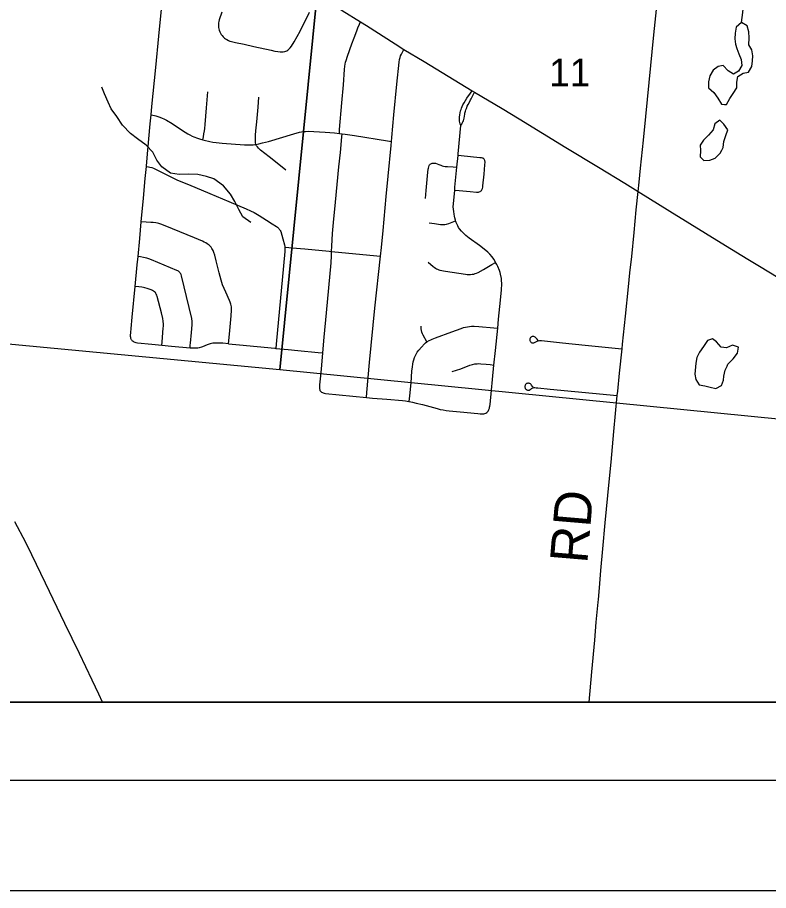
# Model space of a CAD drawing. Extents: x 0 to 1067, y 0 to 440.
# Drawn here: x 440.7 to 508.9, y 0 to 79.3 of the extents above; entities that cross this region are included whole.
import ezdxf

# ---------------------------------------------------------------- set-up
doc = ezdxf.new("R2010")
doc.units = 0
for name, color, linetype in [('GM_X_City_Street', 7, 'Continuous'), ('GM_X_County_Road', 7, 'Continuous'), ('GM_X_Minor_Lake', 7, 'Continuous'), ('GM_X_Minor_River', 7, 'Continuous'), ('GM_X_Section', 7, 'Continuous'), ('GM_X_Section_Text', 7, 'Continuous'), ('GM_X_State_Route', 7, 'Continuous'), ('GM_X_Township_Road', 7, 'Continuous'), ('GM_X_Township_Road_Text', 7, 'Continuous'), ('SH_Border', 7, 'Continuous'), ('SH_Cut_Line', 7, 'Continuous'), ('SH_Text', 7, 'Continuous')]:
    doc.layers.add(name, color=color, linetype=linetype)

msp = doc.modelspace()

# ---------------------------------------------------------------- linework, layer by layer
at = {"layer": 'GM_X_City_Street'}
for points in [[(451.92, 60.727), (452.109, 62.899), (452.279, 64.674), (452.387, 65.762), (452.392, 65.818), (452.525, 67.262), (452.739, 69.634), (452.814, 70.449), (452.884, 71.219), (453.242, 74.771), (453.523, 77.598), (453.802, 80.367)], [(459.252, 79.798), (459.011, 79.093), (458.973, 78.942), (458.944, 78.803), (458.926, 78.648), (458.924, 78.545), (458.934, 78.397), (458.956, 78.265), (458.989, 78.15), (459.049, 78.005), (459.113, 77.873), (459.19, 77.763), (459.275, 77.656), (459.364, 77.558), (459.496, 77.434), (459.581, 77.362), (459.688, 77.29), (459.854, 77.205), (459.977, 77.158), (460.122, 77.111), (460.475, 77.034), (461.267, 76.873), (462.144, 76.672), (463.724, 76.319), (464.051, 76.251), (464.332, 76.213), (464.541, 76.196), (464.681, 76.187), (464.826, 76.191), (464.975, 76.213), (465.06, 76.234), (465.15, 76.277), (465.235, 76.332), (465.337, 76.426), (465.435, 76.545), (465.563, 76.711), (465.814, 77.081), (466.092, 77.569), (466.362, 78.057), (467.214, 79.797)], [(469.92, 68.777), (469.943, 69.131), (470.145, 71.541), (470.283, 73.181), (470.399, 74.576), (470.426, 74.886), (470.446, 75.07), (470.481, 75.25), (470.523, 75.392), (470.65, 75.781), (471.064, 76.899), (471.261, 77.455), (471.5, 78.103), (471.604, 78.365), (471.755, 78.697), (471.845, 78.896)], [(472.376, 44.792), (472.415, 45.226), (472.665, 47.974), (473.129, 52.911), (473.654, 57.625), (473.74, 58.394), (473.893, 59.953), (474.177, 63.034), (474.347, 64.89), (474.611, 67.672), (474.646, 68.051), (474.679, 68.414), (474.868, 70.454), (475.149, 73.235), (475.353, 75.253), (475.389, 75.489), (475.431, 75.673), (475.478, 75.821), (475.549, 75.981), (475.787, 76.408)], [(457.501, 68.197), (457.561, 68.451), (457.616, 68.725), (457.659, 68.998), (457.686, 69.233), (457.723, 69.582), (457.856, 71.105), (457.97, 72.561)], [(480.944, 69.488), (480.898, 69.631), (480.87, 69.752), (480.844, 69.872), (480.828, 69.977), (480.824, 70.085), (480.838, 70.247), (480.863, 70.453), (480.936, 70.815), (480.971, 70.938), (481.019, 71.066), (481.076, 71.211), (481.139, 71.354), (481.244, 71.557), (481.497, 71.983), (481.823, 72.435), (481.979, 72.653)], [(480.944, 69.488), (481.035, 69.615), (481.088, 69.707), (481.149, 69.815), (481.187, 69.904), (481.222, 70.025), (481.247, 70.149), (481.307, 70.529), (481.327, 70.624), (481.365, 70.78), (481.409, 70.916), (481.457, 71.043), (481.536, 71.234), (481.619, 71.411), (481.758, 71.659), (481.841, 71.808), (481.898, 71.916), (482.209, 72.513)], [(462.337, 67.771), (462.303, 67.949), (462.293, 68.108), (462.288, 68.301), (462.308, 68.627), (462.33, 68.993), (462.405, 69.829), (462.529, 71.165), (462.613, 72.055)], [(452.814, 70.449), (453.117, 70.401), (453.248, 70.37), (453.434, 70.314), (453.599, 70.257), (453.815, 70.164), (453.981, 70.086), (454.215, 69.963), (454.728, 69.66), (455.656, 69.034), (456.163, 68.72), (456.317, 68.637), (456.529, 68.536), (456.7, 68.466), (457.016, 68.348), (457.29, 68.259), (457.501, 68.197), (457.622, 68.162), (458.135, 68.033), (458.409, 67.983), (458.718, 67.941), (459.267, 67.892), (461.299, 67.744), (461.696, 67.732), (462.083, 67.746), (462.231, 67.759), (462.337, 67.771), (462.608, 67.822), (462.947, 67.903), (463.484, 68.047), (465.769, 68.735), (466.309, 68.877), (466.485, 68.911), (466.647, 68.939), (466.845, 68.956), (467.093, 68.961), (468.641, 68.888), (469.474, 68.827), (469.92, 68.777), (470.176, 68.743), (470.459, 68.704), (471.278, 68.587), (474.296, 68.1), (474.646, 68.051)], [(483.235, 43.363), (483.312, 43.41), (483.387, 43.478), (483.431, 43.532), (483.47, 43.601), (483.507, 43.685), (483.546, 43.811), (483.568, 43.9), (483.584, 43.997), (483.605, 44.14), (483.961, 47.733), (484.091, 49.039), (484.301, 51.083), (484.384, 51.895), (484.558, 53.639), (484.648, 54.551), (484.663, 54.751), (484.674, 54.931), (484.674, 55.124), (484.657, 55.398), (484.635, 55.608), (484.568, 55.974), (484.522, 56.149), (484.464, 56.332), (484.318, 56.675), (484.228, 56.85), (484.112, 57.059), (484.07, 57.134), (483.951, 57.334), (483.788, 57.562), (483.586, 57.807), (483.407, 57.987), (483.239, 58.133), (482.651, 58.59), (481.709, 59.261), (481.401, 59.504), (481.194, 59.699), (481.02, 59.884), (480.835, 60.119), (480.754, 60.238), (480.678, 60.373), (480.538, 60.678), (480.484, 60.824), (480.464, 60.88), (480.401, 61.113), (480.373, 61.249), (480.337, 61.433), (480.303, 61.684), (480.285, 61.877), (480.27, 62.113), (480.275, 62.362), (480.395, 63.63), (480.419, 63.883), (480.6, 65.707), (480.703, 66.753), (480.72, 66.926), (480.944, 69.488)], [(468.253, 45.303), (468.211, 45.357), (468.188, 45.404), (468.164, 45.469), (468.146, 45.543), (468.138, 45.638), (468.137, 45.768), (468.149, 45.937), (468.198, 46.47), (468.285, 47.361), (468.42, 48.832), (468.55, 50.256), (468.758, 52.482), (469.171, 57.002), (469.204, 57.65), (469.214, 58.049), (469.227, 58.543), (469.301, 59.667), (469.379, 60.68), (469.562, 62.54), (469.872, 65.729), (470.006, 67.025), (470.147, 68.451), (470.176, 68.743)], [(465.047, 65.421), (464.721, 65.694), (463.531, 66.638), (462.756, 67.262), (462.583, 67.42), (462.476, 67.542), (462.4, 67.649), (462.337, 67.771)], [(480.395, 63.63), (480.808, 63.593), (481.811, 63.502), (482.368, 63.447), (482.465, 63.445), (482.554, 63.45), (482.629, 63.471), (482.696, 63.501), (482.746, 63.528), (482.79, 63.561), (482.826, 63.593), (482.865, 63.642), (482.894, 63.694), (482.924, 63.78), (482.951, 63.878), (482.966, 64), (483.066, 65.077), (483.148, 65.931), (483.153, 66.145), (483.15, 66.186), (483.14, 66.257), (483.127, 66.316), (483.101, 66.381), (483.068, 66.436), (483.034, 66.477), (482.985, 66.509), (482.928, 66.526), (482.834, 66.545), (482.681, 66.559), (480.975, 66.727), (480.703, 66.753)], [(477.755, 62.855), (477.813, 63.586), (477.95, 65.252), (477.981, 65.522), (478.005, 65.626), (478.041, 65.75), (478.078, 65.844), (478.111, 65.906), (478.169, 65.968), (478.22, 66.005), (478.288, 66.036), (478.361, 66.054), (478.436, 66.067), (478.514, 66.075), (478.592, 66.07), (478.664, 66.054), (478.799, 66.01), (478.953, 65.953), (479.148, 65.88), (479.266, 65.836), (479.386, 65.805), (479.524, 65.779), (479.62, 65.766), (479.729, 65.757), (480.243, 65.727), (480.6, 65.707)], [(452.387, 65.762), (452.574, 65.729), (452.71, 65.701), (452.865, 65.663), (453.02, 65.613), (453.166, 65.549), (453.337, 65.466), (454.53, 64.853), (454.85, 64.701), (455.206, 64.54), (456.201, 64.119), (458.16, 63.299), (459.884, 62.594), (461.46, 61.923), (461.832, 61.749), (462.164, 61.584), (462.619, 61.33), (463.309, 60.887), (463.815, 60.573), (464.22, 60.307), (464.288, 60.255), (464.351, 60.202), (464.416, 60.135), (464.463, 60.082), (464.506, 60.017), (464.549, 59.939), (464.585, 59.849), (464.785, 59.208), (464.921, 58.666), (464.952, 58.498), (464.958, 58.432), (464.968, 58.334), (464.97, 58.183), (464.969, 58.037), (464.852, 56.739), (464.186, 49.618), (464.151, 49.244)], [(459.853, 49.667), (459.335, 49.705), (459.015, 49.722), (458.827, 49.72), (458.576, 49.72), (458.423, 49.71), (458.299, 49.695), (458.186, 49.671), (458.077, 49.641), (457.899, 49.572), (457.488, 49.389), (457.384, 49.354), (457.177, 49.299), (457.053, 49.275), (456.83, 49.26), (456.591, 49.257), (456.348, 49.279), (454.662, 49.428), (453.779, 49.513), (452.883, 49.598), (451.585, 49.726), (451.454, 49.749), (451.367, 49.776), (451.273, 49.812), (451.201, 49.858), (451.136, 49.909), (451.091, 49.956), (451.039, 50.021), (451.011, 50.081), (450.985, 50.151), (450.966, 50.223), (450.954, 50.324), (450.953, 50.409), (450.971, 50.676), (451.003, 51.04), (451.101, 52.078), (451.366, 54.868), (451.552, 56.824), (451.623, 57.582), (451.78, 59.234), (451.92, 60.727)], [(459.853, 49.667), (459.933, 50.527), (460.089, 52.196), (460.119, 52.716), (460.12, 52.87), (460.103, 53.028), (460.082, 53.152), (460.055, 53.269), (459.999, 53.441), (459.946, 53.586), (459.594, 54.366), (459.314, 55.015), (459.167, 55.436), (459.079, 55.774), (458.992, 56.121), (458.729, 57.207), (458.605, 57.713), (458.525, 57.96), (458.44, 58.148), (458.34, 58.33), (458.264, 58.437), (458.179, 58.533), (458.086, 58.615), (458.003, 58.684), (457.907, 58.753), (457.783, 58.828), (457.632, 58.907), (457.471, 58.979), (456.76, 59.275), (454.767, 60.103), (453.8, 60.49), (453.529, 60.588), (453.396, 60.623), (453.24, 60.652), (453.004, 60.68), (452.794, 60.693), (452.371, 60.704), (451.92, 60.727)], [(478.077, 60.657), (478.547, 60.577), (479.11, 60.501), (479.298, 60.492), (479.499, 60.505), (479.664, 60.536), (479.865, 60.594), (480.17, 60.707), (480.484, 60.824)], [(464.958, 58.432), (465.339, 58.408), (465.636, 58.39), (466.788, 58.287), (468.981, 58.07), (469.214, 58.049), (473.33, 57.656), (473.654, 57.625)], [(456.348, 49.279), (456.375, 49.524), (456.395, 49.709), (456.494, 50.673), (456.552, 51.378), (456.555, 51.676), (456.516, 51.972), (456.285, 52.95), (455.565, 55.842), (455.536, 55.942), (455.5, 56.017), (455.461, 56.082), (455.415, 56.139), (455.364, 56.194), (455.295, 56.245), (455.226, 56.288), (455.144, 56.332), (452.838, 57.291), (452.599, 57.382), (452.417, 57.439), (452.267, 57.482), (452.11, 57.515), (451.852, 57.551), (451.623, 57.582)], [(477.978, 57.089), (478.427, 56.682), (478.517, 56.613), (478.641, 56.534), (478.731, 56.481), (478.839, 56.433), (478.942, 56.393), (479.05, 56.363), (479.562, 56.264), (481.363, 55.977), (481.528, 55.958), (481.697, 55.955), (481.824, 55.958), (481.994, 55.974), (482.122, 55.997), (482.247, 56.033), (482.372, 56.078), (482.523, 56.143), (483.013, 56.411), (483.782, 56.864), (484.112, 57.059)], [(453.779, 49.513), (453.809, 49.852), (453.918, 51.079), (453.929, 51.255), (453.933, 51.437), (453.915, 51.708), (453.88, 51.951), (453.756, 52.483), (453.37, 53.946), (453.326, 54.075), (453.286, 54.172), (453.252, 54.24), (453.204, 54.308), (453.17, 54.348), (453.131, 54.382), (453.043, 54.443), (452.953, 54.491), (452.805, 54.56), (452.634, 54.629), (452.457, 54.686), (452.247, 54.743), (452.111, 54.778), (451.956, 54.805), (451.696, 54.832), (451.366, 54.868)], [(476.265, 44.427), (476.314, 44.928), (476.43, 46.111), (476.512, 47.185), (476.558, 47.556), (476.594, 47.81), (476.637, 48.01), (476.685, 48.198), (476.758, 48.404), (476.849, 48.597), (477, 48.888), (477.145, 49.094), (477.369, 49.36), (477.642, 49.651), (477.738, 49.738), (477.872, 49.839), (478.09, 49.96), (478.216, 50.021), (478.35, 50.075), (478.647, 50.196), (480.151, 50.753), (480.99, 51.059), (481.185, 51.129), (481.366, 51.177), (481.566, 51.214), (481.754, 51.238), (481.936, 51.256), (482.158, 51.26), (482.604, 51.233), (483.938, 51.115), (484.301, 51.083)], [(477.872, 49.839), (477.534, 50.437), (477.466, 50.572), (477.412, 50.723), (477.369, 50.874), (477.351, 51.032), (477.345, 51.268)], [(459.853, 49.667), (460.833, 49.56), (464.064, 49.253), (464.151, 49.244), (465.252, 49.135), (466.143, 49.049), (468.001, 48.872), (468.42, 48.832)], [(480.168, 47.135), (480.943, 47.401), (481.78, 47.716), (482.017, 47.791), (482.224, 47.833), (482.432, 47.857), (482.588, 47.866), (482.768, 47.856), (483.25, 47.81), (483.62, 47.77), (483.961, 47.733)], [(468.253, 45.303), (468.309, 45.262), (468.371, 45.226), (468.442, 45.2), (468.543, 45.176), (468.669, 45.156), (472.376, 44.792), (472.936, 44.737), (474.237, 44.635), (475.648, 44.508), (475.929, 44.477), (476.226, 44.434), (476.265, 44.427), (476.55, 44.371), (476.906, 44.281), (477.469, 44.137), (478.797, 43.781), (479.078, 43.707), (479.338, 43.654), (479.609, 43.611), (479.901, 43.574), (480.904, 43.473), (482.5, 43.316), (482.716, 43.304), (482.946, 43.302), (483.036, 43.31), (483.131, 43.326), (483.235, 43.363)]]:
    msp.add_lwpolyline(points, dxfattribs=at)
at = {"layer": 'GM_X_County_Road'}
msp.add_lwpolyline([(448.409, 17.107), (448.073, 17.844), (447.463, 19.122), (446.297, 21.54), (444.985, 24.259), (443.214, 27.917), (441.973, 30.505), (441.42, 31.603), (440.434, 33.484)], dxfattribs=at)
at = {"layer": 'GM_X_Minor_Lake'}
for points in [[(506.46, 78.839), (505.957, 78.411), (505.885, 77.866), (505.835, 77.365), (505.899, 76.864), (506.032, 76.499), (506.21, 75.997), (506.432, 75.472), (506.473, 74.926), (506.197, 74.427), (505.718, 74.158), (505.244, 74.458), (504.794, 74.939), (504.339, 74.852), (503.882, 74.515), (503.583, 73.994), (503.465, 73.471), (503.461, 72.925), (503.934, 72.489), (504.315, 71.963), (504.628, 71.414), (504.916, 71.398)], [(504.916, 71.398), (505.105, 71.387), (505.382, 71.931), (505.703, 72.384), (506.025, 72.904), (506.03, 73.428), (506.125, 73.95), (506.604, 74.242), (507.104, 74.329), (507.403, 74.85), (507.453, 75.373), (507.48, 75.828), (507.393, 76.352), (507.125, 76.832), (507.153, 77.446), (507.112, 77.992), (506.98, 78.539), (506.46, 78.839)], [(504.48, 69.982), (504.046, 69.644), (503.883, 69.099), (503.448, 68.602), (502.99, 68.151), (502.714, 67.698), (502.732, 67.22), (502.705, 66.652), (503.02, 66.308), (503.565, 66.349), (504.066, 66.527), (504.524, 66.978), (504.656, 67.239)], [(504.656, 67.239), (504.777, 67.477), (504.85, 68.022), (505.036, 68.567), (505.199, 69.111), (504.84, 69.615), (504.48, 69.982)], [(505.145, 47.637), (505.227, 47.814), (505.708, 48.311), (506.098, 48.808), (506.171, 49.353), (505.628, 49.54), (505.103, 49.294), (504.604, 49.343), (504.177, 49.848), (503.816, 50.123), (503.361, 49.968), (502.993, 49.425), (502.649, 48.904), (502.395, 48.406), (502.3, 47.906)], [(502.3, 47.906), (502.224, 46.905), (502.31, 46.427), (502.624, 45.924), (503.123, 45.851), (503.621, 45.711), (504.119, 45.593), (504.644, 45.862), (504.807, 46.361), (504.855, 46.725), (504.973, 47.27), (505.145, 47.637)]]:
    msp.add_lwpolyline(points, dxfattribs=at)
at = {"layer": 'GM_X_Minor_River'}
for points in [[(506.46, 78.839), (506.581, 79.748), (506.633, 80.453), (506.752, 81.158), (506.848, 81.748), (507.058, 82.452), (507.677, 83.198), (508.159, 83.899), (508.597, 84.669), (508.83, 85.373), (508.927, 86.145), (509.091, 86.758), (509.506, 87.551), (510.033, 88.139), (510.792, 89.384)], [(461.864, 60.677), (461.142, 61.206), (460.784, 61.846), (460.405, 62.577), (460.024, 63.263), (459.395, 64.018), (458.515, 64.64), (457.858, 64.85), (457.065, 65.038), (456.248, 65.067), (455.363, 65.052), (454.569, 65.172), (453.802, 65.724), (453.331, 66.342), (452.973, 67.073), (452.366, 67.715), (451.576, 68.267), (450.944, 68.772), (450.224, 69.529), (449.686, 70.307), (449.192, 71.016), (448.925, 71.61), (448.568, 72.363), (448.323, 72.979)]]:
    msp.add_lwpolyline(points, dxfattribs=at)
at = {"layer": 'GM_X_Section'}
for points in [[(410.18, 114.397), (470.491, 107.701), (464.499, 47.289), (404.583, 52.958)], [(470.491, 107.701), (501.276, 103.799), (531.153, 101.704), (525.387, 41.267), (464.499, 47.289)]]:
    msp.add_lwpolyline(points, close=True, dxfattribs=at)
at = {"layer": 'GM_X_State_Route'}
for points in [[(449.373, 92.511), (459.098, 86.637), (459.502, 86.39), (460.848, 85.568), (467.278, 81.641), (467.885, 81.28), (470.165, 79.93), (471.845, 78.896), (472.387, 78.562), (474.975, 76.922)], [(474.975, 76.922), (475.787, 76.408), (477.628, 75.298)], [(477.628, 75.298), (481.979, 72.653), (482.209, 72.513), (484.697, 71.029)], [(484.697, 71.029), (486.245, 70.088), (490.48, 67.498), (493.451, 65.704), (495.841, 64.247), (496.573, 63.797), (497.055, 63.501)], [(497.055, 63.501), (499.929, 61.722), (505.001, 58.583), (507.038, 57.341), (508.095, 56.711), (511.631, 54.558), (514.75, 52.653), (517.105, 51.215), (519.249, 49.911), (520.037, 49.431), (523.666, 47.242), (524.7, 46.623), (526.879, 45.301), (529.691, 43.614), (532.914, 41.646), (536.984, 39.298), (538.61, 38.388), (539, 38.175)]]:
    msp.add_lwpolyline(points, dxfattribs=at)
at = {"layer": 'GM_X_Township_Road'}
for points in [[(497.055, 63.501), (497.149, 64.342), (497.276, 65.603), (497.544, 68.161), (497.763, 70.311), (498.067, 73.389), (498.502, 77.727), (499.187, 84.4), (499.541, 87.773), (499.847, 90.888), (499.868, 91.108)], [(495.603, 49.208), (495.646, 49.623), (495.917, 52.181), (496.188, 54.85), (496.321, 56.11), (496.484, 57.592), (496.694, 59.782), (496.888, 61.822), (497.055, 63.501)], [(487.993, 49.966), (487.898, 50.08), (487.797, 50.183), (487.744, 50.23), (487.693, 50.268), (487.645, 50.295), (487.596, 50.311), (487.539, 50.317), (487.489, 50.318), (487.428, 50.31), (487.376, 50.292), (487.336, 50.27), (487.287, 50.221), (487.255, 50.175), (487.234, 50.127), (487.225, 50.089), (487.219, 50.013), (487.225, 49.965), (487.252, 49.893), (487.273, 49.859), (487.313, 49.814), (487.357, 49.777), (487.396, 49.757), (487.444, 49.745), (487.495, 49.741), (487.546, 49.745), (487.599, 49.756), (487.653, 49.773), (487.711, 49.802), (487.767, 49.837), (487.819, 49.868), (487.879, 49.9), (487.933, 49.919), (487.983, 49.934), (488.093, 49.947), (488.181, 49.952), (488.283, 49.947), (488.546, 49.93), (490.2, 49.756), (492.24, 49.547), (493.76, 49.386), (495.281, 49.239), (495.603, 49.208)], [(495.162, 44.972), (495.206, 45.36), (495.373, 46.992), (495.603, 49.208)], [(487.519, 45.709), (487.442, 45.817), (487.384, 45.906), (487.337, 45.965), (487.284, 46.012), (487.227, 46.045), (487.16, 46.07), (487.096, 46.079), (487.035, 46.076), (486.982, 46.066), (486.934, 46.047), (486.887, 46.016), (486.827, 45.954), (486.808, 45.913), (486.792, 45.872), (486.782, 45.824), (486.777, 45.773), (486.78, 45.71), (486.789, 45.66), (486.805, 45.616), (486.834, 45.564), (486.876, 45.522), (486.92, 45.496), (486.963, 45.472), (487.023, 45.458), (487.096, 45.45), (487.148, 45.455), (487.185, 45.464), (487.22, 45.482), (487.267, 45.51), (487.339, 45.57), (487.385, 45.604), (487.438, 45.641), (487.483, 45.66), (487.54, 45.676), (487.612, 45.682), (487.677, 45.682), (487.788, 45.673), (487.96, 45.656), (489.066, 45.541), (495.162, 44.972)], [(493.449, 26.439), (493.541, 27.504), (493.678, 29.065), (493.856, 31.032), (494.078, 33.408), (494.423, 37.121), (494.603, 38.901), (494.854, 41.688), (495.162, 44.972)], [(492.602, 17.107), (492.857, 19.853), (493.121, 22.75), (493.259, 24.385), (493.428, 26.204), (493.449, 26.439)], [(216.022, 17.107), (539, 17.107)]]:
    msp.add_lwpolyline(points, dxfattribs=at)
at = {"layer": 'SH_Border'}
msp.add_lwpolyline([(30, 430), (670, 430), (670, 10), (30, 10)], close=True, dxfattribs=at)
at = {"layer": 'SH_Cut_Line'}
msp.add_lwpolyline([(0, 0), (680, 0), (680, 440), (0, 440)], close=True, dxfattribs=at)
at = {"layer": 'SH_Text'}
msp.add_lwpolyline([(131, 425.107), (539, 425.107), (539, 17.107), (131, 17.107)], close=True, dxfattribs=at)

# ---------------------------------------------------------------- texts
at = {"layer": 'GM_X_Section_Text'}
msp.add_text('11', height=2.5114, rotation=0.00001, dxfattribs=at).set_placement((488.978, 73.051))
at = {"layer": 'GM_X_Township_Road_Text'}
msp.add_text('RD', height=3.4091, rotation=85.15986, dxfattribs=at).set_placement((492.439, 29.651))

doc.saveas('drawing.dxf')
